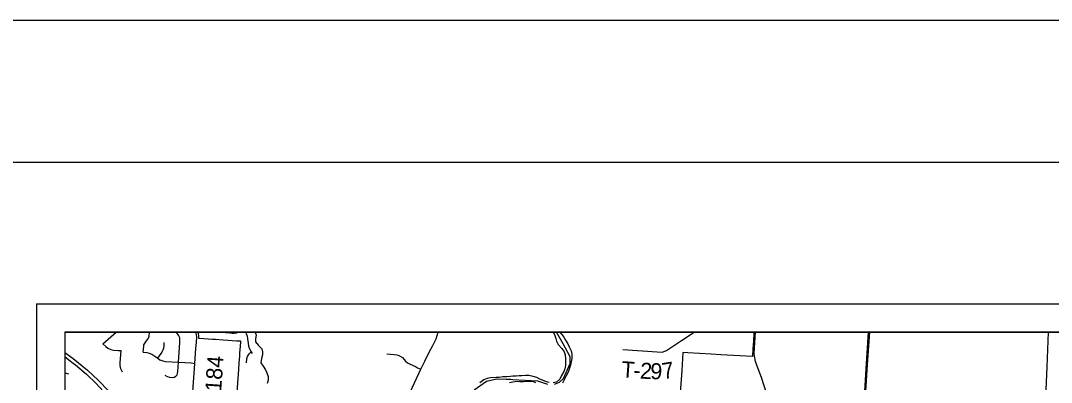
# Model space of a CAD drawing. Extents: x 208586767.6 to 208586821.4, y -134301046.9 to -134301022.9.
# Drawn here: x 208586777.872 to 208586781.515, y -134301024.217 to -134301022.941 of the extents above; entities that cross this region are included whole.
import ezdxf

# ---------------------------------------------------------------- set-up
doc = ezdxf.new("R2010")
doc.units = 0
for name, color, linetype in [('GM_X_City_Street', 7, 'Continuous'), ('GM_X_Corporation', 7, 'Continuous'), ('GM_X_County_Road', 7, 'Continuous'), ('GM_X_Interstate_Route', 7, 'Continuous'), ('GM_X_Major_River', 7, 'Continuous'), ('GM_X_Minor_River', 7, 'Continuous'), ('GM_X_Township_Road', 7, 'Continuous'), ('GM_X_Township_Road_Text', 7, 'Continuous'), ('SH_Border', 7, 'Continuous'), ('SH_Cut_Line', 7, 'Continuous'), ('SH_Data', 7, 'Continuous')]:
    doc.layers.add(name, color=color, linetype=linetype)

msp = doc.modelspace()

# ---------------------------------------------------------------- linework, layer by layer
at = {"layer": 'GM_X_City_Street'}
msp.add_line((208586778.163, -134301024.0818), (208586778.2102, -134301024.0407), dxfattribs=at)
for points in [[(208586778.3059, -134301024.1112), (208586778.3073, -134301024.0892), (208586778.308, -134301024.0853), (208586778.3102, -134301024.0811), (208586778.315, -134301024.0743), (208586778.3209, -134301024.0662), (208586778.3238, -134301024.0619), (208586778.3256, -134301024.0582), (208586778.3265, -134301024.0539), (208586778.3279, -134301024.0407)], [(208586778.4304, -134301024.146), (208586778.435, -134301024.0764), (208586778.4348, -134301024.06), (208586778.4304, -134301024.0505), (208586778.4242, -134301024.0429), (208586778.4213, -134301024.0407)], [(208586778.5964, -134301024.0413), (208586778.6112, -134301024.0423), (208586778.6205, -134301024.0437), (208586778.6269, -134301024.0437), (208586778.6348, -134301024.0423), (208586778.6383, -134301024.0407)], [(208586778.6667, -134301024.0407), (208586778.6692, -134301024.0449), (208586778.6733, -134301024.0548), (208586778.6747, -134301024.0641), (208586778.6762, -134301024.0787), (208586778.6779, -134301024.0901), (208586778.6809, -134301024.0988), (208586778.6876, -134301024.1102), (208586778.6911, -134301024.1158)], [(208586781.4728, -134301024.5122), (208586781.4734, -134301024.4944), (208586781.476, -134301024.4603), (208586781.4782, -134301024.4386), (208586781.4833, -134301024.4009), (208586781.487, -134301024.3734), (208586781.4907, -134301024.3448), (208586781.4941, -134301024.3055), (208586781.4956, -134301024.2707), (208586781.4999, -134301024.163), (208586781.5042, -134301024.0407)], [(208586778.163, -134301024.0818), (208586778.1734, -134301024.091), (208586778.181, -134301024.0968), (208586778.1907, -134301024.1011), (208586778.2007, -134301024.1036), (208586778.217, -134301024.1048), (208586778.2272, -134301024.1056)], [(208586778.3575, -134301024.1326), (208586778.3695, -134301024.1152), (208586778.3742, -134301024.1076), (208586778.3766, -134301024.1021), (208586778.3783, -134301024.0958), (208586778.3793, -134301024.0879), (208586778.3799, -134301024.0767)], [(208586778.2319, -134301024.1814), (208586778.227, -134301024.1699), (208586778.2248, -134301024.1637), (208586778.224, -134301024.1585), (208586778.2246, -134301024.1481), (208586778.2272, -134301024.1056)], [(208586778.3059, -134301024.1112), (208586778.3184, -134301024.1125), (208586778.3268, -134301024.1144), (208586778.3361, -134301024.1183), (208586778.3575, -134301024.1326), (208586778.3649, -134301024.138), (208586778.3744, -134301024.1418), (208586778.3841, -134301024.1436), (208586778.4304, -134301024.146), (208586778.4755, -134301024.1488), (208586778.4878, -134301024.1507)], [(208586778.671, -134301024.149), (208586778.6724, -134301024.1338), (208586778.6747, -134301024.1257), (208586778.6777, -134301024.1207), (208586778.6809, -134301024.1161), (208586778.6876, -134301024.1102)], [(208586779.1662, -134301024.1168), (208586779.1925, -134301024.1193), (208586779.2014, -134301024.1202), (208586779.2063, -134301024.1214), (208586779.2138, -134301024.1245), (208586779.2219, -134301024.13), (208586779.2329, -134301024.1423), (208586779.24, -134301024.1482)], [(208586778.3816, -134301024.1918), (208586778.3899, -134301024.1966), (208586778.3991, -134301024.199), (208586778.4085, -134301024.1999), (208586778.4154, -134301024.1988), (208586778.4209, -134301024.1953), (208586778.4251, -134301024.1909), (208586778.4272, -134301024.1862), (208586778.4283, -134301024.1791), (208586778.4304, -134301024.146)], [(208586779.24, -134301024.1482), (208586779.2495, -134301024.1533), (208586779.2674, -134301024.1619)], [(208586779.2674, -134301024.1619), (208586779.2755, -134301024.166), (208586779.2868, -134301024.1709)]]:
    msp.add_lwpolyline(points, dxfattribs=at)
at = {"layer": 'GM_X_Corporation'}
for points in [[(208586780.7052, -134301026.7171), (208586780.7156, -134301026.5978), (208586780.7252, -134301026.421), (208586780.7516, -134301025.9603), (208586780.7579, -134301025.857), (208586780.784, -134301025.4293), (208586780.793, -134301025.292), (208586780.7938, -134301025.279), (208586780.8468, -134301024.4721), (208586780.8523, -134301024.3094), (208586780.8608, -134301024.1694), (208586780.8686, -134301024.0407), (208586778.0283, -134301024.0407), (208586778.0283, -134301026.8722)], [(208586779.7588, -134301024.2239), (208586779.7773, -134301024.2168), (208586779.791, -134301024.2033), (208586779.8146, -134301024.1513), (208586779.8145, -134301024.127), (208586779.7892, -134301024.0817), (208586779.7662, -134301024.0407), (208586778.5013, -134301024.0407), (208586778.5003, -134301024.0464), (208586778.5008, -134301024.0515), (208586778.5011, -134301024.0566), (208586778.5008, -134301024.0617), (208586778.5201, -134301024.0629), (208586778.5506, -134301024.0649), (208586778.5609, -134301024.0655), (208586778.5887, -134301024.0673), (208586778.6062, -134301024.0684), (208586778.6202, -134301024.0693), (208586778.6359, -134301024.0704), (208586778.6493, -134301024.0713), (208586778.6491, -134301024.0746), (208586778.648, -134301024.0892), (208586778.647, -134301024.103), (208586778.6463, -134301024.1133), (208586778.6454, -134301024.1264), (208586778.6439, -134301024.1471), (208586778.6421, -134301024.1716), (208586778.634, -134301024.2837)], [(208586782.9121, -134301024.0407), (208586780.4641, -134301024.0407), (208586780.4638, -134301024.0452), (208586780.462, -134301024.0718), (208586780.4603, -134301024.0986), (208586780.4585, -134301024.1258), (208586780.3463, -134301024.1205), (208586780.3123, -134301024.1184), (208586780.2297, -134301024.1135), (208586780.2126, -134301024.1124), (208586780.2086, -134301024.1754), (208586780.2035, -134301024.2549)], [(208586784.8283, -134301024.0407), (208586780.8686, -134301024.0407), (208586780.8608, -134301024.1694), (208586780.8523, -134301024.3094), (208586780.8468, -134301024.4721), (208586780.7938, -134301025.279), (208586780.793, -134301025.292), (208586780.784, -134301025.4293), (208586780.7579, -134301025.857), (208586780.7516, -134301025.9603), (208586780.7252, -134301026.421), (208586780.7156, -134301026.5978), (208586780.7052, -134301026.7171), (208586780.6998, -134301026.8575), (208586780.6889, -134301027.0521), (208586780.7721, -134301027.0589), (208586780.8223, -134301027.0634), (208586781.2193, -134301027.0875), (208586781.2244, -134301027.0871), (208586781.2713, -134301027.0897), (208586781.6677, -134301027.1118)], [(208586779.4747, -134301024.2439), (208586779.5187, -134301024.2133), (208586779.5558, -134301024.2053), (208586779.588, -134301024.206), (208586779.5959, -134301024.2058), (208586779.6038, -134301024.2061), (208586779.6116, -134301024.2068), (208586779.6989, -134301024.2126), (208586779.734, -134301024.224)]]:
    msp.add_lwpolyline(points, dxfattribs=at)
msp.add_lwpolyline([(208586781.8762, -134301024.0407), (208586780.8719, -134301024.0407), (208586780.8643, -134301024.156), (208586780.8436, -134301024.4712), (208586781.8443, -134301024.5345)], close=True, dxfattribs=at)
at = {"layer": 'GM_X_County_Road'}
for points in [[(208586779.1205, -134301024.5802), (208586779.1208, -134301024.5792), (208586779.1459, -134301024.5117), (208586779.1994, -134301024.3688), (208586779.2265, -134301024.3009), (208586779.2418, -134301024.2677), (208586779.2868, -134301024.1709), (208586779.3005, -134301024.1423), (208586779.3163, -134301024.1104), (208586779.3288, -134301024.0876), (208586779.336, -134301024.0737), (208586779.3404, -134301024.0642), (208586779.3447, -134301024.0524), (208586779.3481, -134301024.0407)], [(208586780.4662, -134301024.1253), (208586780.4642, -134301024.1142), (208586780.4694, -134301024.0407)], [(208586780.5515, -134301024.8226), (208586780.5676, -134301024.5937), (208586780.5752, -134301024.4807), (208586780.5761, -134301024.4598), (208586780.5756, -134301024.4555), (208586780.5723, -134301024.4428), (208586780.5417, -134301024.356), (208586780.52, -134301024.2923), (208586780.49, -134301024.2006), (208586780.4782, -134301024.1699), (208586780.4694, -134301024.1436), (208586780.4662, -134301024.1253)]]:
    msp.add_lwpolyline(points, dxfattribs=at)
at = {"layer": 'GM_X_Interstate_Route'}
for p, q in [((208586778.0283, -134301024.1266), (208586778.0427, -134301024.1377)), ((208586778.0427, -134301024.1377), (208586778.0583, -134301024.1497))]:
    msp.add_line(p, q, dxfattribs=at)
for points in [[(208586778.0283, -134301024.1115), (208586778.0585, -134301024.1331), (208586778.1085, -134301024.1741), (208586778.1467, -134301024.2101), (208586778.1842, -134301024.2487), (208586778.2144, -134301024.2838), (208586778.2285, -134301024.3011), (208586778.2557, -134301024.338), (208586778.2811, -134301024.3761), (208586778.3074, -134301024.4218), (208586778.3296, -134301024.4621), (208586778.3421, -134301024.49), (208586778.3546, -134301024.5189), (208586778.3645, -134301024.5444), (208586778.3757, -134301024.5764), (208586778.3862, -134301024.6106), (208586778.3943, -134301024.642), (208586778.4004, -134301024.6705), (208586778.4038, -134301024.6903), (208586778.4088, -134301024.7154), (208586778.414, -134301024.7446), (208586778.4169, -134301024.7705), (208586778.42, -134301024.8027), (208586778.4206, -134301024.8178)], [(208586778.0583, -134301024.1497), (208586778.0661, -134301024.1558), (208586778.1047, -134301024.1889), (208586778.1392, -134301024.2211), (208586778.1773, -134301024.2623), (208586778.2092, -134301024.2998), (208586778.2668, -134301024.381), (208586778.2945, -134301024.4273), (208586778.3264, -134301024.4904), (208586778.3368, -134301024.5137), (208586778.3493, -134301024.5435), (208586778.3589, -134301024.5707), (208586778.3708, -134301024.6078), (208586778.3802, -134301024.6422), (208586778.3879, -134301024.6745), (208586778.3923, -134301024.6949), (208586778.3969, -134301024.7218), (208586778.4006, -134301024.7525), (208586778.4046, -134301024.78), (208586778.4063, -134301024.8078)]]:
    msp.add_lwpolyline(points, dxfattribs=at)
at = {"layer": 'GM_X_Major_River'}
for points in [[(208586779.754, -134301024.0407), (208586779.7589, -134301024.0486), (208586779.7638, -134301024.0623), (208586779.766, -134301024.0718), (208586779.7724, -134301024.0843), (208586779.7844, -134301024.098), (208586779.7931, -134301024.1102), (208586779.7972, -134301024.1205), (208586779.7979, -134301024.1357), (208586779.7978, -134301024.1585), (208586779.7959, -134301024.1698), (208586779.792, -134301024.1793), (208586779.784, -134301024.1937), (208586779.7775, -134301024.2062), (208586779.766, -134301024.2164), (208586779.7539, -134301024.219)], [(208586779.7783, -134301024.0407), (208586779.7847, -134301024.0483), (208586779.7915, -134301024.0582), (208586779.7975, -134301024.0681), (208586779.8061, -134301024.0818), (208586779.8114, -134301024.0925), (208586779.8174, -134301024.1065), (208586779.8208, -134301024.1183), (208586779.8199, -134301024.1335), (208586779.818, -134301024.1445), (208586779.8153, -134301024.1566), (208586779.8068, -134301024.1817), (208586779.8007, -134301024.1949), (208586779.7934, -134301024.2086), (208586779.7876, -134301024.2199)], [(208586779.7406, -134301024.2178), (208586779.7308, -134301024.2155), (208586779.7168, -134301024.2093), (208586779.7069, -134301024.2063), (208586779.6967, -134301024.2001), (208586779.6831, -134301024.197), (208586779.6687, -134301024.1936), (208586779.6569, -134301024.1931), (208586779.644, -134301024.1942), (208586779.6345, -134301024.1949), (208586779.6235, -134301024.1953), (208586779.6121, -134301024.196), (208586779.6019, -134301024.1971), (208586779.5905, -134301024.1974), (208586779.5765, -134301024.1981), (208586779.5632, -134301024.1999), (208586779.5529, -134301024.1999), (208586779.5332, -134301024.2013), (208586779.5214, -134301024.2039), (208586779.5089, -134301024.2088), (208586779.4952, -134301024.2193)], [(208586779.6936, -134301024.2187), (208586779.683, -134301024.2149), (208586779.6705, -134301024.2148), (208586779.661, -134301024.2144), (208586779.6496, -134301024.2155), (208586779.6371, -134301024.2162), (208586779.6276, -134301024.215), (208586779.6124, -134301024.2172), (208586779.5995, -134301024.2194)]]:
    msp.add_lwpolyline(points, dxfattribs=at)
at = {"layer": 'GM_X_Minor_River'}
for points in [[(208586778.701, -134301024.0407), (208586778.7046, -134301024.0507), (208586778.7025, -134301024.0643), (208586778.7024, -134301024.075), (208586778.713, -134301024.0868), (208586778.7254, -134301024.0995)], [(208586778.7254, -134301024.0995), (208586778.7275, -134301024.1101), (208586778.727, -134301024.1207), (208586778.7239, -134301024.1332), (208586778.7215, -134301024.148), (208586778.7293, -134301024.1602), (208586778.7372, -134301024.1732), (208586778.742, -134301024.1839), (208586778.7468, -134301024.1972), (208586778.7471, -134301024.2098), (208586778.7435, -134301024.2211)]]:
    msp.add_lwpolyline(points, dxfattribs=at)
at = {"layer": 'GM_X_Township_Road'}
msp.add_line((208586778.0283, -134301024.1838), (208586778.0418, -134301024.1871), dxfattribs=at)
for points in [[(208586778.4766, -134301024.3183), (208586778.4878, -134301024.1507), (208586778.492, -134301024.098), (208586778.4936, -134301024.0773), (208586778.4948, -134301024.0572), (208586778.4928, -134301024.0428), (208586778.4923, -134301024.0407)], [(208586780.0007, -134301024.1012), (208586780.052, -134301024.1049), (208586780.1391, -134301024.1109), (208586780.1551, -134301024.1045), (208586780.2077, -134301024.0694), (208586780.2531, -134301024.0407)]]:
    msp.add_lwpolyline(points, dxfattribs=at)
at = {"layer": 'SH_Border'}
msp.add_lwpolyline([(208586777.4283, -134301023.4407), (208586809.4283, -134301023.4407), (208586809.4283, -134301044.4407), (208586777.4283, -134301044.4407)], close=True, dxfattribs=at)
at = {"layer": 'SH_Cut_Line'}
msp.add_lwpolyline([(208586775.9283, -134301044.9407), (208586809.9283, -134301044.9407), (208586809.9283, -134301022.9407), (208586775.9283, -134301022.9407)], close=True, dxfattribs=at)
at = {"layer": 'SH_Data'}
for p, q in [((208586777.9283, -134301023.9407), (208586784.9283, -134301023.9407)), ((208586777.9283, -134301023.9407), (208586777.9283, -134301030.9407)), ((208586778.0283, -134301024.0407), (208586778.0283, -134301030.8407)), ((208586778.0283, -134301024.0407), (208586784.8283, -134301024.0407))]:
    msp.add_line(p, q, dxfattribs=at)

# ---------------------------------------------------------------- texts
at = {"layer": 'GM_X_Township_Road_Text'}
for s, height, rotation, p in [('T-184', 0.05682, 86.0741, (208586778.5761, -134301024.3233)), ('T', 0.0568, 355.8951, (208586779.9938, -134301024.199)), ('2', 0.0568, 356.4211, (208586780.0601, -134301024.2038)), ('9', 0.0568, 358.1625, (208586780.0969, -134301024.206)), ('7', 0.0568, 8.9398, (208586780.1435, -134301024.2064)), ('-', 0.0568, 355.9984, (208586780.0363, -134301024.2021))]:
    msp.add_text(s, height=height, rotation=rotation, dxfattribs=at).set_placement(p)

doc.saveas('drawing.dxf')
